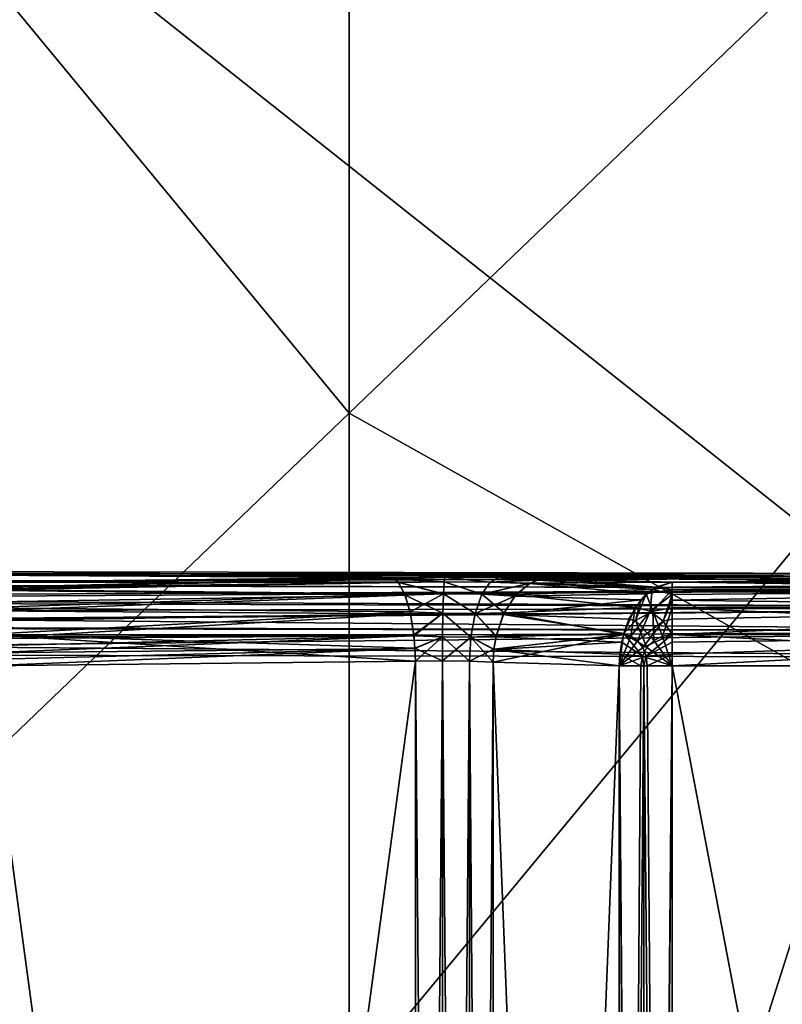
# Model space of a CAD drawing. Header units: millimetres. Extents: x -41 to 11, y -3 to 963.
# Tile 861 of 1056: x -35.64 to -33.36, y 883.85 to 886.79. Entities that reach past the tile are written whole.
import ezdxf

# ---------------------------------------------------------------- set-up
doc = ezdxf.new("R2010")
doc.units = ezdxf.units.MM
doc.header["$LTSCALE"] = 65.185185
for name, color, linetype in [('2190', 7, 'CONTINUOUS'), ('2194', 7, 'CONTINUOUS'), ('2226', 7, 'CONTINUOUS'), ('2235', 7, 'CONTINUOUS'), ('2237', 7, 'CONTINUOUS'), ('2245', 7, 'CONTINUOUS'), ('2248', 7, 'CONTINUOUS'), ('2260', 7, 'CONTINUOUS'), ('2262', 7, 'CONTINUOUS'), ('2263', 7, 'CONTINUOUS'), ('2283', 7, 'CONTINUOUS'), ('2284', 7, 'CONTINUOUS'), ('2287', 7, 'CONTINUOUS'), ('2291', 7, 'CONTINUOUS'), ('2293', 7, 'CONTINUOUS'), ('2295', 7, 'CONTINUOUS'), ('2301', 7, 'CONTINUOUS'), ('2302', 7, 'CONTINUOUS'), ('2303', 7, 'CONTINUOUS'), ('2304', 7, 'CONTINUOUS'), ('2305', 7, 'CONTINUOUS'), ('2307', 7, 'CONTINUOUS'), ('2347', 7, 'CONTINUOUS'), ('2410', 7, 'CONTINUOUS'), ('2414', 7, 'CONTINUOUS'), ('2419', 7, 'CONTINUOUS'), ('2420', 7, 'CONTINUOUS'), ('2421', 7, 'CONTINUOUS'), ('2422', 7, 'CONTINUOUS'), ('2425', 7, 'CONTINUOUS'), ('3163', 7, 'CONTINUOUS'), ('3165', 7, 'CONTINUOUS'), ('3226', 7, 'CONTINUOUS'), ('3227', 7, 'CONTINUOUS')]:
    doc.layers.add(name, color=color, linetype=linetype)

msp = doc.modelspace()

# ---------------------------------------------------------------- linework, layer by layer
at = {"layer": '2190', "linetype": 'CONTINUOUS'}
for points in [[(-34.6518, 885.6143, 80.6992), (-34.6518, 890.4012, 80.8803), (-37.2415, 888.7487, 85.4452), (-34.6518, 885.6143, 80.6992)], [(-34.6518, 885.6143, 80.6992), (-32.062, 888.0976, 76.0589), (-34.6518, 890.4012, 80.8803), (-34.6518, 885.6143, 80.6992)], [(-37.2415, 883.1297, 85.3396), (-34.6518, 885.6143, 80.6992), (-37.2415, 888.7487, 85.4452), (-37.2415, 883.1297, 85.3396)], [(-32.062, 884.1643, 75.7017), (-32.062, 888.0976, 76.0589), (-34.6518, 885.6143, 80.6992), (-32.062, 884.1643, 75.7017)], [(-34.6518, 880.8423, 80.447), (-34.6518, 885.6143, 80.6992), (-37.2415, 883.1297, 85.3396), (-34.6518, 880.8423, 80.447)], [(-34.6518, 880.8423, 80.447), (-32.062, 884.1643, 75.7017), (-34.6518, 885.6143, 80.6992), (-34.6518, 880.8423, 80.447)], [(-32.062, 880.2602, 75.2457), (-32.062, 884.1643, 75.7017), (-34.6518, 880.8423, 80.447), (-32.062, 880.2602, 75.2457)]]:
    msp.add_3dface(points, dxfattribs=at)
at = {"layer": '2194', "linetype": 'CONTINUOUS'}
for points in [[(-34.6518, 890.4012, 21.1197), (-34.6518, 885.6143, 21.3008), (-37.2415, 888.7487, 16.5548), (-34.6518, 890.4012, 21.1197)], [(-34.6518, 890.4012, 21.1197), (-32.062, 888.0976, 25.9411), (-34.6518, 885.6143, 21.3008), (-34.6518, 890.4012, 21.1197)], [(-37.2415, 888.7487, 16.5548), (-34.6518, 885.6143, 21.3008), (-37.2415, 883.1297, 16.6604), (-37.2415, 888.7487, 16.5548)], [(-32.062, 888.0976, 25.9411), (-32.062, 884.1643, 26.2983), (-34.6518, 885.6143, 21.3008), (-32.062, 888.0976, 25.9411)], [(-34.6518, 885.6143, 21.3008), (-34.6518, 880.8423, 21.553), (-37.2415, 883.1297, 16.6604), (-34.6518, 885.6143, 21.3008)], [(-34.6518, 885.6143, 21.3008), (-32.062, 884.1643, 26.2983), (-34.6518, 880.8423, 21.553), (-34.6518, 885.6143, 21.3008)], [(-32.062, 884.1643, 26.2983), (-32.062, 880.2602, 26.7543), (-34.6518, 880.8423, 21.553), (-32.062, 884.1643, 26.2983)]]:
    msp.add_3dface(points, dxfattribs=at)
at = {"layer": '2226', "linetype": 'CONTINUOUS'}
for points in [[(-38.6741, 885.1453, 88.9527), (-31.875, 885.1329, 89.3091), (-31.875, 885.1229, 89.2297), (-38.6741, 885.1453, 88.9527)], [(-38.5602, 885.1365, 88.8845), (-38.6741, 885.1453, 88.9527), (-31.875, 885.1229, 89.2297), (-38.5602, 885.1365, 88.8845)], [(-38.5529, 885.1352, 88.8801), (-38.5602, 885.1365, 88.8845), (-31.875, 885.1229, 89.2297), (-38.5529, 885.1352, 88.8801)], [(-38.4532, 885.1053, 88.8202), (-38.5529, 885.1352, 88.8801), (-31.875, 885.1229, 89.2297), (-38.4532, 885.1053, 88.8202)], [(-31.875, 885.0884, 89.1575), (-38.4532, 885.1053, 88.8202), (-31.875, 885.1229, 89.2297), (-31.875, 885.0884, 89.1575)], [(-38.4503, 885.1041, 88.8185), (-38.4532, 885.1053, 88.8202), (-31.875, 885.0884, 89.1575), (-38.4503, 885.1041, 88.8185)], [(-38.376, 885.0622, 88.7736), (-38.4503, 885.1041, 88.8185), (-31.875, 885.0884, 89.1575), (-38.376, 885.0622, 88.7736)], [(-31.875, 885.0329, 89.1), (-38.376, 885.0622, 88.7736), (-31.875, 885.0884, 89.1575), (-31.875, 885.0329, 89.1)], [(-38.363, 885.0521, 88.7657), (-38.376, 885.0622, 88.7736), (-31.875, 885.0329, 89.1), (-38.363, 885.0521, 88.7657)], [(-38.3275, 885.0177, 88.7441), (-38.363, 885.0521, 88.7657), (-31.875, 885.0329, 89.1), (-38.3275, 885.0177, 88.7441)], [(-31.875, 884.962, 89.0629), (-38.3275, 885.0177, 88.7441), (-31.875, 885.0329, 89.1), (-31.875, 884.962, 89.0629)], [(-38.3012, 884.9795, 88.728), (-38.3275, 885.0177, 88.7441), (-31.875, 884.962, 89.0629), (-38.3012, 884.9795, 88.728)], [(-38.2987, 884.9746, 88.7265), (-38.3012, 884.9795, 88.728), (-31.875, 884.962, 89.0629), (-38.2987, 884.9746, 88.7265)], [(-38.2839, 884.9339, 88.7172), (-38.2987, 884.9746, 88.7265), (-31.875, 884.962, 89.0629), (-38.2839, 884.9339, 88.7172)], [(-31.875, 884.883, 89.05), (-38.2839, 884.9339, 88.7172), (-31.875, 884.962, 89.0629), (-31.875, 884.883, 89.05)], [(-38.2797, 884.8948, 88.7143), (-38.2839, 884.9339, 88.7172), (-31.875, 884.883, 89.05), (-38.2797, 884.8948, 88.7143)]]:
    msp.add_3dface(points, dxfattribs=at)
at = {"layer": '2235', "linetype": 'CONTINUOUS'}
for points in [[(-31.875, 875.3414, 90.25), (-31.875, 884.8586, 90.25), (-33.6858, 875.3414, 90.25), (-31.875, 875.3414, 90.25)], [(-31.875, 884.8586, 90.25), (-33.6858, 884.8586, 90.25), (-33.6858, 875.3414, 90.25), (-31.875, 884.8586, 90.25)]]:
    msp.add_3dface(points, dxfattribs=at)
at = {"layer": '2237', "linetype": 'CONTINUOUS'}
for points in [[(-33.8441, 884.8586, 90.1935), (-33.7792, 875.3414, 90.2319), (-33.7698, 875.3414, 90.2354), (-33.8441, 884.8586, 90.1935)], [(-33.7698, 884.8586, 90.2354), (-33.8441, 884.8586, 90.1935), (-33.7698, 875.3414, 90.2354), (-33.7698, 884.8586, 90.2354)], [(-33.8441, 884.8586, 90.1935), (-33.8441, 875.3414, 90.1935), (-33.7792, 875.3414, 90.2319), (-33.8441, 884.8586, 90.1935)], [(-33.7598, 884.8586, 90.2388), (-33.7698, 884.8586, 90.2354), (-33.6858, 875.3414, 90.25), (-33.7598, 884.8586, 90.2388)], [(-33.6858, 875.3414, 90.25), (-33.7698, 884.8586, 90.2354), (-33.7698, 875.3414, 90.2354), (-33.6858, 875.3414, 90.25)], [(-33.6858, 884.8586, 90.25), (-33.7598, 884.8586, 90.2388), (-33.6858, 875.3414, 90.25), (-33.6858, 884.8586, 90.25)]]:
    msp.add_3dface(points, dxfattribs=at)
at = {"layer": '2245', "linetype": 'CONTINUOUS'}
for points in [[(-35.7388, 875.3414, 90.2388), (-34.4534, 875.3275, 89.8398), (-34.4534, 884.8725, 89.8398), (-35.7388, 875.3414, 90.2388)], [(-35.7388, 884.8586, 90.2388), (-35.7388, 875.3414, 90.2388), (-34.4534, 884.8725, 89.8398), (-35.7388, 884.8586, 90.2388)]]:
    msp.add_3dface(points, dxfattribs=at)
at = {"layer": '2248', "linetype": 'CONTINUOUS'}
for points in [[(-34.221, 884.8693, 89.8851), (-34.221, 875.3307, 89.8851), (-33.8441, 884.8586, 90.1935), (-34.221, 884.8693, 89.8851)], [(-33.8441, 884.8586, 90.1935), (-34.221, 875.3307, 89.8851), (-33.8441, 875.3414, 90.1935), (-33.8441, 884.8586, 90.1935)]]:
    msp.add_3dface(points, dxfattribs=at)
at = {"layer": '2260', "linetype": 'CONTINUOUS'}
for points in [[(-34.4534, 884.8725, 89.8398), (-34.3724, 875.3267, 89.8287), (-34.3723, 884.8733, 89.8287), (-34.4534, 884.8725, 89.8398)], [(-34.3724, 875.3267, 89.8287), (-34.2919, 875.3278, 89.8444), (-34.3723, 884.8733, 89.8287), (-34.3724, 875.3267, 89.8287)], [(-34.3723, 884.8733, 89.8287), (-34.2919, 875.3278, 89.8444), (-34.2919, 884.8722, 89.8444), (-34.3723, 884.8733, 89.8287)], [(-34.4534, 884.8725, 89.8398), (-34.4534, 875.3275, 89.8398), (-34.3724, 875.3267, 89.8287), (-34.4534, 884.8725, 89.8398)], [(-34.2919, 875.3278, 89.8444), (-34.221, 875.3307, 89.8851), (-34.2919, 884.8722, 89.8444), (-34.2919, 875.3278, 89.8444)], [(-34.221, 875.3307, 89.8851), (-34.221, 884.8693, 89.8851), (-34.2919, 884.8722, 89.8444), (-34.221, 875.3307, 89.8851)]]:
    msp.add_3dface(points, dxfattribs=at)
at = {"layer": '2262', "linetype": 'CONTINUOUS'}
for points in [[(-34.3653, 885.1231, 89.5875), (-34.5274, 885.1224, 89.6098), (-34.5159, 885.118, 89.647), (-34.3653, 885.1231, 89.5875)], [(-34.3673, 885.11, 89.6592), (-34.3653, 885.1231, 89.5875), (-34.5159, 885.118, 89.647), (-34.3673, 885.11, 89.6592)], [(-34.5043, 885.1072, 89.6841), (-34.3673, 885.11, 89.6592), (-34.5159, 885.118, 89.647), (-34.5043, 885.1072, 89.6841)], [(-34.3693, 885.0735, 89.7285), (-34.3673, 885.11, 89.6592), (-34.5043, 885.1072, 89.6841), (-34.3693, 885.0735, 89.7285)], [(-34.3693, 885.0735, 89.7285), (-34.2544, 885.0726, 89.751), (-34.3673, 885.11, 89.6592), (-34.3693, 885.0735, 89.7285)], [(-34.2297, 885.109, 89.6861), (-34.3653, 885.1231, 89.5875), (-34.3673, 885.11, 89.6592), (-34.2297, 885.109, 89.6861)], [(-34.2544, 885.0726, 89.751), (-34.2297, 885.109, 89.6861), (-34.3673, 885.11, 89.6592), (-34.2544, 885.0726, 89.751)], [(-34.2044, 885.122, 89.6189), (-34.3653, 885.1231, 89.5875), (-34.2297, 885.109, 89.6861), (-34.2044, 885.122, 89.6189)], [(-34.2544, 885.0726, 89.751), (-34.1106, 885.1054, 89.7585), (-34.2297, 885.109, 89.6861), (-34.2544, 885.0726, 89.751)], [(-34.0868, 885.1152, 89.7298), (-34.2044, 885.122, 89.6189), (-34.2297, 885.109, 89.6861), (-34.0868, 885.1152, 89.7298)], [(-34.1106, 885.1054, 89.7585), (-34.0868, 885.1152, 89.7298), (-34.2297, 885.109, 89.6861), (-34.1106, 885.1054, 89.7585)], [(-34.0626, 885.1192, 89.7004), (-34.2044, 885.122, 89.6189), (-34.0868, 885.1152, 89.7298), (-34.0626, 885.1192, 89.7004)], [(-34.4838, 885.0695, 89.7486), (-34.3693, 885.0735, 89.7285), (-34.5043, 885.1072, 89.6841), (-34.4838, 885.0695, 89.7486)], [(-34.1528, 885.0709, 89.8088), (-34.1106, 885.1054, 89.7585), (-34.2544, 885.0726, 89.751), (-34.1528, 885.0709, 89.8088)], [(-34.3709, 885.0157, 89.7842), (-34.3693, 885.0735, 89.7285), (-34.4838, 885.0695, 89.7486), (-34.3709, 885.0157, 89.7842)], [(-34.4679, 885.0143, 89.7981), (-34.3709, 885.0157, 89.7842), (-34.4838, 885.0695, 89.7486), (-34.4679, 885.0143, 89.7981)], [(-34.3709, 885.0157, 89.7842), (-34.2746, 885.0148, 89.8031), (-34.3693, 885.0735, 89.7285), (-34.3709, 885.0157, 89.7842)], [(-34.2746, 885.0148, 89.8031), (-34.2544, 885.0726, 89.751), (-34.3693, 885.0735, 89.7285), (-34.2746, 885.0148, 89.8031)], [(-34.2746, 885.0148, 89.8031), (-34.1878, 885.0171, 89.8498), (-34.2544, 885.0726, 89.751), (-34.2746, 885.0148, 89.8031)], [(-34.1878, 885.0171, 89.8498), (-34.1528, 885.0709, 89.8088), (-34.2544, 885.0726, 89.751), (-34.1878, 885.0171, 89.8498)], [(-34.4576, 884.9479, 89.8289), (-34.3709, 885.0157, 89.7842), (-34.4679, 885.0143, 89.7981), (-34.4576, 884.9479, 89.8289)], [(-34.3719, 884.9452, 89.8181), (-34.3709, 885.0157, 89.7842), (-34.4576, 884.9479, 89.8289), (-34.3719, 884.9452, 89.8181)], [(-34.3719, 884.9452, 89.8181), (-34.2873, 884.9442, 89.8348), (-34.3709, 885.0157, 89.7842), (-34.3719, 884.9452, 89.8181)], [(-34.2873, 884.9442, 89.8348), (-34.2746, 885.0148, 89.8031), (-34.3709, 885.0157, 89.7842), (-34.2873, 884.9442, 89.8348)], [(-34.2873, 884.9442, 89.8348), (-34.2116, 884.948, 89.8764), (-34.2746, 885.0148, 89.8031), (-34.2873, 884.9442, 89.8348)], [(-34.2116, 884.948, 89.8764), (-34.1878, 885.0171, 89.8498), (-34.2746, 885.0148, 89.8031), (-34.2116, 884.948, 89.8764)], [(-34.4546, 884.9105, 89.8372), (-34.3719, 884.9452, 89.8181), (-34.4576, 884.9479, 89.8289), (-34.4546, 884.9105, 89.8372)], [(-34.4534, 884.8725, 89.8398), (-34.3719, 884.9452, 89.8181), (-34.4546, 884.9105, 89.8372), (-34.4534, 884.8725, 89.8398)], [(-34.4534, 884.8725, 89.8398), (-34.3723, 884.8733, 89.8287), (-34.3719, 884.9452, 89.8181), (-34.4534, 884.8725, 89.8398)], [(-34.3723, 884.8733, 89.8287), (-34.2873, 884.9442, 89.8348), (-34.3719, 884.9452, 89.8181), (-34.3723, 884.8733, 89.8287)], [(-34.3723, 884.8733, 89.8287), (-34.2919, 884.8722, 89.8444), (-34.2873, 884.9442, 89.8348), (-34.3723, 884.8733, 89.8287)], [(-34.2919, 884.8722, 89.8444), (-34.2183, 884.9086, 89.8833), (-34.2873, 884.9442, 89.8348), (-34.2919, 884.8722, 89.8444)], [(-34.2183, 884.9086, 89.8833), (-34.2116, 884.948, 89.8764), (-34.2873, 884.9442, 89.8348), (-34.2183, 884.9086, 89.8833)], [(-34.2919, 884.8722, 89.8444), (-34.221, 884.8693, 89.8851), (-34.2183, 884.9086, 89.8833), (-34.2919, 884.8722, 89.8444)]]:
    msp.add_3dface(points, dxfattribs=at)
at = {"layer": '2263', "linetype": 'CONTINUOUS'}
for points in [[(-34.3653, 885.1231, 89.5875), (-38.6741, 885.1453, 88.9527), (-34.5274, 885.1224, 89.6098), (-34.3653, 885.1231, 89.5875)], [(-31.875, 885.1329, 89.3091), (-38.6741, 885.1453, 88.9527), (-34.3653, 885.1231, 89.5875), (-31.875, 885.1329, 89.3091)], [(-38.6741, 885.1453, 88.9527), (-35.8129, 885.1084, 90.0087), (-34.5274, 885.1224, 89.6098), (-38.6741, 885.1453, 88.9527)], [(-31.875, 885.1084, 90.0087), (-31.875, 885.1329, 89.3091), (-34.3653, 885.1231, 89.5875), (-31.875, 885.1084, 90.0087)], [(-34.2044, 885.122, 89.6189), (-31.875, 885.1084, 90.0087), (-34.3653, 885.1231, 89.5875), (-34.2044, 885.122, 89.6189)], [(-34.0626, 885.1192, 89.7004), (-31.875, 885.1084, 90.0087), (-34.2044, 885.122, 89.6189), (-34.0626, 885.1192, 89.7004)], [(-33.6858, 885.1084, 90.0087), (-31.875, 885.1084, 90.0087), (-34.0626, 885.1192, 89.7004), (-33.6858, 885.1084, 90.0087)]]:
    msp.add_3dface(points, dxfattribs=at)
at = {"layer": '2283', "linetype": 'CONTINUOUS'}
for points in [[(-38.2797, 884.8948, 13.2857), (-38.3101, 880.1389, 13.2872), (-31.875, 884.883, 12.95), (-38.2797, 884.8948, 13.2857)], [(-38.3101, 880.1389, 13.2872), (-31.875, 875.317, 12.95), (-31.875, 884.883, 12.95), (-38.3101, 880.1389, 13.2872)]]:
    msp.add_3dface(points, dxfattribs=at)
at = {"layer": '2284', "linetype": 'CONTINUOUS'}
for points in [[(-38.6741, 885.1453, 13.0473), (-38.5602, 885.1365, 13.1155), (-31.875, 885.1329, 12.6909), (-38.6741, 885.1453, 13.0473)], [(-38.5602, 885.1365, 13.1155), (-38.553, 885.1352, 13.1198), (-31.875, 885.1329, 12.6909), (-38.5602, 885.1365, 13.1155)], [(-38.553, 885.1352, 13.1198), (-38.4532, 885.1053, 13.1798), (-31.875, 885.1229, 12.7703), (-38.553, 885.1352, 13.1198)], [(-31.875, 885.1329, 12.6909), (-38.553, 885.1352, 13.1198), (-31.875, 885.1229, 12.7703), (-31.875, 885.1329, 12.6909)], [(-38.4532, 885.1053, 13.1798), (-38.4504, 885.1042, 13.1815), (-31.875, 885.1229, 12.7703), (-38.4532, 885.1053, 13.1798)], [(-31.875, 885.1229, 12.7703), (-38.4504, 885.1042, 13.1815), (-31.875, 885.0884, 12.8425), (-31.875, 885.1229, 12.7703)], [(-38.4504, 885.1042, 13.1815), (-38.376, 885.0622, 13.2264), (-31.875, 885.0884, 12.8425), (-38.4504, 885.1042, 13.1815)], [(-38.376, 885.0622, 13.2264), (-38.363, 885.0521, 13.2343), (-31.875, 885.0884, 12.8425), (-38.376, 885.0622, 13.2264)], [(-31.875, 885.0884, 12.8425), (-38.363, 885.0521, 13.2343), (-31.875, 885.0329, 12.9), (-31.875, 885.0884, 12.8425)], [(-38.363, 885.0521, 13.2343), (-38.3275, 885.0176, 13.2559), (-31.875, 885.0329, 12.9), (-38.363, 885.0521, 13.2343)], [(-38.3275, 885.0176, 13.2559), (-38.3012, 884.9794, 13.272), (-31.875, 885.0329, 12.9), (-38.3275, 885.0176, 13.2559)], [(-38.3012, 884.9794, 13.272), (-38.2987, 884.9746, 13.2735), (-31.875, 885.0329, 12.9), (-38.3012, 884.9794, 13.272)], [(-31.875, 885.0329, 12.9), (-38.2987, 884.9746, 13.2735), (-31.875, 884.962, 12.9371), (-31.875, 885.0329, 12.9)], [(-38.2987, 884.9746, 13.2735), (-38.2839, 884.9339, 13.2828), (-31.875, 884.962, 12.9371), (-38.2987, 884.9746, 13.2735)], [(-38.2839, 884.9339, 13.2828), (-38.2797, 884.8948, 13.2857), (-31.875, 884.962, 12.9371), (-38.2839, 884.9339, 13.2828)], [(-38.2797, 884.8948, 13.2857), (-31.875, 884.883, 12.95), (-31.875, 884.962, 12.9371), (-38.2797, 884.8948, 13.2857)]]:
    msp.add_3dface(points, dxfattribs=at)
at = {"layer": '2287', "linetype": 'CONTINUOUS'}
for points in [[(-34.5275, 885.1224, 12.3902), (-38.6741, 885.1453, 13.0473), (-34.3655, 885.1231, 12.4125), (-34.5275, 885.1224, 12.3902)], [(-35.8129, 885.1084, 11.9913), (-38.6741, 885.1453, 13.0473), (-34.5275, 885.1224, 12.3902), (-35.8129, 885.1084, 11.9913)], [(-38.6741, 885.1453, 13.0473), (-31.875, 885.1329, 12.6909), (-34.3655, 885.1231, 12.4125), (-38.6741, 885.1453, 13.0473)], [(-34.3655, 885.1231, 12.4125), (-31.875, 885.1329, 12.6909), (-34.2046, 885.122, 12.3812), (-34.3655, 885.1231, 12.4125)], [(-34.2046, 885.122, 12.3812), (-31.875, 885.1329, 12.6909), (-34.0627, 885.1192, 12.2996), (-34.2046, 885.122, 12.3812)], [(-34.0627, 885.1192, 12.2996), (-31.875, 885.1329, 12.6909), (-33.6858, 885.1084, 11.9913), (-34.0627, 885.1192, 12.2996)], [(-33.6858, 885.1084, 11.9913), (-31.875, 885.1329, 12.6909), (-31.875, 885.1084, 11.9913), (-33.6858, 885.1084, 11.9913)]]:
    msp.add_3dface(points, dxfattribs=at)
at = {"layer": '2291', "linetype": 'CONTINUOUS'}
for points in [[(-31.875, 875.3414, 11.75), (-33.6858, 875.3414, 11.75), (-33.6858, 884.8586, 11.75), (-31.875, 875.3414, 11.75)], [(-31.875, 884.8586, 11.75), (-31.875, 875.3414, 11.75), (-33.6858, 884.8586, 11.75), (-31.875, 884.8586, 11.75)]]:
    msp.add_3dface(points, dxfattribs=at)
at = {"layer": '2293', "linetype": 'CONTINUOUS'}
for points in [[(-33.8441, 875.3414, 11.8065), (-33.8441, 884.8586, 11.8065), (-33.7792, 884.8586, 11.7681), (-33.8441, 875.3414, 11.8065)], [(-33.7698, 875.3414, 11.7646), (-33.8441, 875.3414, 11.8065), (-33.7698, 884.8586, 11.7646), (-33.7698, 875.3414, 11.7646)], [(-33.8441, 875.3414, 11.8065), (-33.7792, 884.8586, 11.7681), (-33.7698, 884.8586, 11.7646), (-33.8441, 875.3414, 11.8065)], [(-33.7598, 875.3414, 11.7612), (-33.7698, 875.3414, 11.7646), (-33.6858, 884.8586, 11.75), (-33.7598, 875.3414, 11.7612)], [(-33.6858, 884.8586, 11.75), (-33.7698, 875.3414, 11.7646), (-33.7698, 884.8586, 11.7646), (-33.6858, 884.8586, 11.75)], [(-33.6858, 875.3414, 11.75), (-33.7598, 875.3414, 11.7612), (-33.6858, 884.8586, 11.75), (-33.6858, 875.3414, 11.75)]]:
    msp.add_3dface(points, dxfattribs=at)
at = {"layer": '2295', "linetype": 'CONTINUOUS'}
for points in [[(-33.8441, 884.8586, 11.8065), (-33.8441, 875.3414, 11.8065), (-34.221, 884.8693, 12.1149), (-33.8441, 884.8586, 11.8065)], [(-33.8441, 875.3414, 11.8065), (-34.221, 875.3307, 12.1149), (-34.221, 884.8693, 12.1149), (-33.8441, 875.3414, 11.8065)]]:
    msp.add_3dface(points, dxfattribs=at)
at = {"layer": '2301', "linetype": 'CONTINUOUS'}
for points in [[(-33.6858, 885.1084, 11.9913), (-31.875, 885.1084, 11.9913), (-31.875, 885.0869, 11.8983), (-33.6858, 885.1084, 11.9913)], [(-33.6858, 885.1084, 11.9913), (-31.875, 885.0869, 11.8983), (-33.6858, 885.087, 11.8983), (-33.6858, 885.1084, 11.9913)], [(-31.875, 885.0869, 11.8983), (-31.875, 885.0322, 11.8202), (-33.6858, 885.087, 11.8983), (-31.875, 885.0869, 11.8983)], [(-33.6858, 885.087, 11.8983), (-31.875, 885.0322, 11.8202), (-33.6858, 885.0322, 11.8201), (-33.6858, 885.087, 11.8983)], [(-33.6858, 885.0322, 11.8201), (-31.875, 884.9523, 11.7682), (-33.6858, 884.9521, 11.7681), (-33.6858, 885.0322, 11.8201)], [(-31.875, 885.0322, 11.8202), (-31.875, 884.9523, 11.7682), (-33.6858, 885.0322, 11.8201), (-31.875, 885.0322, 11.8202)], [(-31.875, 884.9523, 11.7682), (-31.875, 884.8586, 11.75), (-33.6858, 884.9521, 11.7681), (-31.875, 884.9523, 11.7682)], [(-33.6858, 884.9521, 11.7681), (-31.875, 884.8586, 11.75), (-33.6858, 884.8586, 11.75), (-33.6858, 884.9521, 11.7681)]]:
    msp.add_3dface(points, dxfattribs=at)
at = {"layer": '2302', "linetype": 'CONTINUOUS'}
for points in [[(-33.6858, 885.1084, 11.9913), (-33.6858, 885.087, 11.8983), (-33.7348, 885.0941, 11.9319), (-33.6858, 885.1084, 11.9913)], [(-33.7348, 885.0941, 11.9319), (-33.6858, 885.087, 11.8983), (-33.7629, 885.0735, 11.8982), (-33.7348, 885.0941, 11.9319)], [(-33.7629, 885.0735, 11.8982), (-33.6858, 885.087, 11.8983), (-33.7436, 885.0222, 11.8201), (-33.7629, 885.0735, 11.8982)], [(-33.6858, 885.087, 11.8983), (-33.6858, 885.0322, 11.8201), (-33.7436, 885.0222, 11.8201), (-33.6858, 885.087, 11.8983)], [(-33.8147, 884.9983, 11.8376), (-33.7796, 885.0558, 11.8784), (-33.7949, 884.9936, 11.8201), (-33.8147, 884.9983, 11.8376)], [(-33.7796, 885.0558, 11.8784), (-33.7629, 885.0735, 11.8982), (-33.7949, 884.9936, 11.8201), (-33.7796, 885.0558, 11.8784)], [(-33.7949, 884.9936, 11.8201), (-33.7629, 885.0735, 11.8982), (-33.7436, 885.0222, 11.8201), (-33.7949, 884.9936, 11.8201)], [(-33.7949, 884.9936, 11.8201), (-33.7436, 885.0222, 11.8201), (-33.7407, 884.9342, 11.7681), (-33.7949, 884.9936, 11.8201)], [(-33.7436, 885.0222, 11.8201), (-33.6858, 885.0322, 11.8201), (-33.7146, 884.9475, 11.7681), (-33.7436, 885.0222, 11.8201)], [(-33.7407, 884.9342, 11.7681), (-33.7436, 885.0222, 11.8201), (-33.7146, 884.9475, 11.7681), (-33.7407, 884.9342, 11.7681)], [(-33.6858, 885.0322, 11.8201), (-33.6858, 884.9521, 11.7681), (-33.7146, 884.9475, 11.7681), (-33.6858, 885.0322, 11.8201)], [(-33.8302, 884.9548, 11.8201), (-33.8147, 884.9983, 11.8376), (-33.7949, 884.9936, 11.8201), (-33.8302, 884.9548, 11.8201)], [(-33.8302, 884.9548, 11.8201), (-33.7949, 884.9936, 11.8201), (-33.7614, 884.9135, 11.7681), (-33.8302, 884.9548, 11.8201)], [(-33.7614, 884.9135, 11.7681), (-33.7949, 884.9936, 11.8201), (-33.7407, 884.9342, 11.7681), (-33.7614, 884.9135, 11.7681)], [(-33.8364, 884.9294, 11.8134), (-33.8302, 884.9548, 11.8201), (-33.7747, 884.8875, 11.7681), (-33.8364, 884.9294, 11.8134)], [(-33.7747, 884.8875, 11.7681), (-33.8302, 884.9548, 11.8201), (-33.7614, 884.9135, 11.7681), (-33.7747, 884.8875, 11.7681)], [(-33.6858, 884.8586, 11.75), (-33.7614, 884.9135, 11.7681), (-33.7407, 884.9342, 11.7681), (-33.6858, 884.8586, 11.75)], [(-33.6858, 884.8586, 11.75), (-33.7407, 884.9342, 11.7681), (-33.7146, 884.9475, 11.7681), (-33.6858, 884.8586, 11.75)], [(-33.6858, 884.9521, 11.7681), (-33.6858, 884.8586, 11.75), (-33.7146, 884.9475, 11.7681), (-33.6858, 884.9521, 11.7681)], [(-33.8419, 884.8936, 11.8079), (-33.8364, 884.9294, 11.8134), (-33.7747, 884.8875, 11.7681), (-33.8419, 884.8936, 11.8079)], [(-33.6858, 884.8586, 11.75), (-33.7747, 884.8875, 11.7681), (-33.7614, 884.9135, 11.7681), (-33.6858, 884.8586, 11.75)], [(-33.8441, 884.8586, 11.8065), (-33.8419, 884.8936, 11.8079), (-33.7792, 884.8586, 11.7681), (-33.8441, 884.8586, 11.8065)], [(-33.7792, 884.8586, 11.7681), (-33.8419, 884.8936, 11.8079), (-33.7747, 884.8875, 11.7681), (-33.7792, 884.8586, 11.7681)], [(-33.7792, 884.8586, 11.7681), (-33.7747, 884.8875, 11.7681), (-33.7698, 884.8586, 11.7646), (-33.7792, 884.8586, 11.7681)], [(-33.7747, 884.8875, 11.7681), (-33.6858, 884.8586, 11.75), (-33.7698, 884.8586, 11.7646), (-33.7747, 884.8875, 11.7681)]]:
    msp.add_3dface(points, dxfattribs=at)
at = {"layer": '2303', "linetype": 'CONTINUOUS'}
for points in [[(-34.0875, 885.115, 12.2694), (-33.7348, 885.0941, 11.9319), (-34.1125, 885.1044, 12.2393), (-34.0875, 885.115, 12.2694)], [(-34.0627, 885.1192, 12.2996), (-33.7348, 885.0941, 11.9319), (-34.0875, 885.115, 12.2694), (-34.0627, 885.1192, 12.2996)], [(-34.0627, 885.1192, 12.2996), (-33.6858, 885.1084, 11.9913), (-33.7348, 885.0941, 11.9319), (-34.0627, 885.1192, 12.2996)], [(-34.1125, 885.1044, 12.2393), (-33.7629, 885.0735, 11.8982), (-34.1563, 885.0669, 12.1871), (-34.1125, 885.1044, 12.2393)], [(-33.7348, 885.0941, 11.9319), (-33.7629, 885.0735, 11.8982), (-34.1125, 885.1044, 12.2393), (-33.7348, 885.0941, 11.9319)], [(-34.1563, 885.0669, 12.1871), (-33.7796, 885.0558, 11.8784), (-34.1904, 885.0116, 12.1473), (-34.1563, 885.0669, 12.1871)], [(-33.7796, 885.0558, 11.8784), (-33.8147, 884.9983, 11.8376), (-34.1904, 885.0116, 12.1473), (-33.7796, 885.0558, 11.8784)], [(-33.7629, 885.0735, 11.8982), (-33.7796, 885.0558, 11.8784), (-34.1563, 885.0669, 12.1871), (-33.7629, 885.0735, 11.8982)], [(-34.1904, 885.0116, 12.1473), (-33.8302, 884.9548, 11.8201), (-34.2122, 884.945, 12.1229), (-34.1904, 885.0116, 12.1473)], [(-33.8147, 884.9983, 11.8376), (-33.8302, 884.9548, 11.8201), (-34.1904, 885.0116, 12.1473), (-33.8147, 884.9983, 11.8376)], [(-34.2122, 884.945, 12.1229), (-33.8364, 884.9294, 11.8134), (-34.2185, 884.9075, 12.1166), (-34.2122, 884.945, 12.1229)], [(-33.8302, 884.9548, 11.8201), (-33.8364, 884.9294, 11.8134), (-34.2122, 884.945, 12.1229), (-33.8302, 884.9548, 11.8201)], [(-34.2185, 884.9075, 12.1166), (-33.8441, 884.8586, 11.8065), (-34.221, 884.8693, 12.1149), (-34.2185, 884.9075, 12.1166)], [(-33.8364, 884.9294, 11.8134), (-33.8419, 884.8936, 11.8079), (-34.2185, 884.9075, 12.1166), (-33.8364, 884.9294, 11.8134)], [(-33.8419, 884.8936, 11.8079), (-33.8441, 884.8586, 11.8065), (-34.2185, 884.9075, 12.1166), (-33.8419, 884.8936, 11.8079)]]:
    msp.add_3dface(points, dxfattribs=at)
at = {"layer": '2304', "linetype": 'CONTINUOUS'}
for points in [[(-34.5275, 885.1224, 12.3902), (-34.3655, 885.1231, 12.4125), (-34.5162, 885.1182, 12.354), (-34.5275, 885.1224, 12.3902)], [(-34.5162, 885.1182, 12.354), (-34.3655, 885.1231, 12.4125), (-34.3674, 885.11, 12.3408), (-34.5162, 885.1182, 12.354)], [(-34.5051, 885.1082, 12.3186), (-34.5162, 885.1182, 12.354), (-34.3674, 885.11, 12.3408), (-34.5051, 885.1082, 12.3186)], [(-34.3694, 885.0735, 12.2715), (-34.5051, 885.1082, 12.3186), (-34.3674, 885.11, 12.3408), (-34.3694, 885.0735, 12.2715)], [(-34.4854, 885.0735, 12.2564), (-34.5051, 885.1082, 12.3186), (-34.3694, 885.0735, 12.2715), (-34.4854, 885.0735, 12.2564)], [(-34.3694, 885.0735, 12.2715), (-34.3674, 885.11, 12.3408), (-34.2545, 885.0726, 12.249), (-34.3694, 885.0735, 12.2715)], [(-34.3674, 885.11, 12.3408), (-34.3655, 885.1231, 12.4125), (-34.2298, 885.109, 12.3139), (-34.3674, 885.11, 12.3408)], [(-34.2545, 885.0726, 12.249), (-34.3674, 885.11, 12.3408), (-34.2298, 885.109, 12.3139), (-34.2545, 885.0726, 12.249)], [(-34.3655, 885.1231, 12.4125), (-34.2046, 885.122, 12.3812), (-34.2298, 885.109, 12.3139), (-34.3655, 885.1231, 12.4125)], [(-34.1125, 885.1044, 12.2393), (-34.2545, 885.0726, 12.249), (-34.2298, 885.109, 12.3139), (-34.1125, 885.1044, 12.2393)], [(-34.2046, 885.122, 12.3812), (-34.0875, 885.115, 12.2694), (-34.2298, 885.109, 12.3139), (-34.2046, 885.122, 12.3812)], [(-34.0875, 885.115, 12.2694), (-34.1125, 885.1044, 12.2393), (-34.2298, 885.109, 12.3139), (-34.0875, 885.115, 12.2694)], [(-34.2046, 885.122, 12.3812), (-34.0627, 885.1192, 12.2996), (-34.0875, 885.115, 12.2694), (-34.2046, 885.122, 12.3812)], [(-34.1125, 885.1044, 12.2393), (-34.1563, 885.0669, 12.1871), (-34.2545, 885.0726, 12.249), (-34.1125, 885.1044, 12.2393)], [(-34.469, 885.0197, 12.2055), (-34.4854, 885.0735, 12.2564), (-34.3694, 885.0735, 12.2715), (-34.469, 885.0197, 12.2055)], [(-34.371, 885.0157, 12.2158), (-34.469, 885.0197, 12.2055), (-34.3694, 885.0735, 12.2715), (-34.371, 885.0157, 12.2158)], [(-34.371, 885.0157, 12.2158), (-34.3694, 885.0735, 12.2715), (-34.2747, 885.0148, 12.1969), (-34.371, 885.0157, 12.2158)], [(-34.2747, 885.0148, 12.1969), (-34.3694, 885.0735, 12.2715), (-34.2545, 885.0726, 12.249), (-34.2747, 885.0148, 12.1969)], [(-34.1563, 885.0669, 12.1871), (-34.2747, 885.0148, 12.1969), (-34.2545, 885.0726, 12.249), (-34.1563, 885.0669, 12.1871)], [(-34.1563, 885.0669, 12.1871), (-34.1904, 885.0116, 12.1473), (-34.2747, 885.0148, 12.1969), (-34.1563, 885.0669, 12.1871)], [(-34.4579, 884.9508, 12.1719), (-34.469, 885.0197, 12.2055), (-34.371, 885.0157, 12.2158), (-34.4579, 884.9508, 12.1719)], [(-34.372, 884.9452, 12.1819), (-34.4579, 884.9508, 12.1719), (-34.371, 885.0157, 12.2158), (-34.372, 884.9452, 12.1819)], [(-34.372, 884.9452, 12.1819), (-34.371, 885.0157, 12.2158), (-34.2874, 884.9442, 12.1653), (-34.372, 884.9452, 12.1819)], [(-34.2874, 884.9442, 12.1653), (-34.371, 885.0157, 12.2158), (-34.2747, 885.0148, 12.1969), (-34.2874, 884.9442, 12.1653)], [(-34.2122, 884.945, 12.1229), (-34.2874, 884.9442, 12.1653), (-34.2747, 885.0148, 12.1969), (-34.2122, 884.945, 12.1229)], [(-34.1904, 885.0116, 12.1473), (-34.2122, 884.945, 12.1229), (-34.2747, 885.0148, 12.1969), (-34.1904, 885.0116, 12.1473)], [(-34.4547, 884.9116, 12.163), (-34.4579, 884.9508, 12.1719), (-34.372, 884.9452, 12.1819), (-34.4547, 884.9116, 12.163)], [(-34.3724, 884.8733, 12.1713), (-34.4547, 884.9116, 12.163), (-34.372, 884.9452, 12.1819), (-34.3724, 884.8733, 12.1713)], [(-34.2919, 884.8722, 12.1556), (-34.3724, 884.8733, 12.1713), (-34.372, 884.9452, 12.1819), (-34.2919, 884.8722, 12.1556)], [(-34.2919, 884.8722, 12.1556), (-34.372, 884.9452, 12.1819), (-34.2874, 884.9442, 12.1653), (-34.2919, 884.8722, 12.1556)], [(-34.221, 884.8693, 12.1149), (-34.2919, 884.8722, 12.1556), (-34.2874, 884.9442, 12.1653), (-34.221, 884.8693, 12.1149)], [(-34.2122, 884.945, 12.1229), (-34.2185, 884.9075, 12.1166), (-34.2874, 884.9442, 12.1653), (-34.2122, 884.945, 12.1229)], [(-34.2185, 884.9075, 12.1166), (-34.221, 884.8693, 12.1149), (-34.2874, 884.9442, 12.1653), (-34.2185, 884.9075, 12.1166)], [(-34.3724, 884.8733, 12.1713), (-34.4534, 884.8725, 12.1602), (-34.4547, 884.9116, 12.163), (-34.3724, 884.8733, 12.1713)]]:
    msp.add_3dface(points, dxfattribs=at)
at = {"layer": '2305', "linetype": 'CONTINUOUS'}
for points in [[(-35.8129, 885.1084, 11.9913), (-34.5275, 885.1224, 12.3902), (-34.5162, 885.1182, 12.354), (-35.8129, 885.1084, 11.9913)], [(-35.8129, 885.1084, 11.9913), (-34.5162, 885.1182, 12.354), (-34.5051, 885.1082, 12.3186), (-35.8129, 885.1084, 11.9913)], [(-35.8129, 885.1084, 11.9913), (-34.5051, 885.1082, 12.3186), (-35.7851, 885.0871, 11.9024), (-35.8129, 885.1084, 11.9913)], [(-34.5051, 885.1082, 12.3186), (-34.4854, 885.0735, 12.2564), (-35.7851, 885.0871, 11.9024), (-34.5051, 885.1082, 12.3186)], [(-35.7851, 885.0871, 11.9024), (-34.4854, 885.0735, 12.2564), (-35.7613, 885.0323, 11.8278), (-35.7851, 885.0871, 11.9024)], [(-34.4854, 885.0735, 12.2564), (-34.469, 885.0197, 12.2055), (-35.7613, 885.0323, 11.8278), (-34.4854, 885.0735, 12.2564)], [(-35.7613, 885.0323, 11.8278), (-34.469, 885.0197, 12.2055), (-35.7451, 884.9521, 11.7783), (-35.7613, 885.0323, 11.8278)], [(-34.469, 885.0197, 12.2055), (-34.4579, 884.9508, 12.1719), (-35.7451, 884.9521, 11.7783), (-34.469, 885.0197, 12.2055)], [(-34.4547, 884.9116, 12.163), (-34.4534, 884.8725, 12.1602), (-35.7451, 884.9521, 11.7783), (-34.4547, 884.9116, 12.163)], [(-35.7451, 884.9521, 11.7783), (-34.4534, 884.8725, 12.1602), (-35.7388, 884.8586, 11.7612), (-35.7451, 884.9521, 11.7783)], [(-34.4579, 884.9508, 12.1719), (-34.4547, 884.9116, 12.163), (-35.7451, 884.9521, 11.7783), (-34.4579, 884.9508, 12.1719)]]:
    msp.add_3dface(points, dxfattribs=at)
at = {"layer": '2307', "linetype": 'CONTINUOUS'}
for points in [[(-34.4534, 884.8725, 12.1602), (-34.4534, 875.3275, 12.1602), (-35.7388, 884.8586, 11.7612), (-34.4534, 884.8725, 12.1602)], [(-34.4534, 875.3275, 12.1602), (-35.7388, 875.3414, 11.7612), (-35.7388, 884.8586, 11.7612), (-34.4534, 875.3275, 12.1602)]]:
    msp.add_3dface(points, dxfattribs=at)
at = {"layer": '2347', "linetype": 'CONTINUOUS'}
for points in [[(-34.3724, 884.8733, 12.1713), (-34.4534, 875.3275, 12.1602), (-34.4534, 884.8725, 12.1602), (-34.3724, 884.8733, 12.1713)], [(-34.3723, 875.3267, 12.1713), (-34.4534, 875.3275, 12.1602), (-34.3724, 884.8733, 12.1713), (-34.3723, 875.3267, 12.1713)], [(-34.2919, 884.8722, 12.1556), (-34.3723, 875.3267, 12.1713), (-34.3724, 884.8733, 12.1713), (-34.2919, 884.8722, 12.1556)], [(-34.2919, 875.3278, 12.1556), (-34.3723, 875.3267, 12.1713), (-34.2919, 884.8722, 12.1556), (-34.2919, 875.3278, 12.1556)], [(-34.221, 884.8693, 12.1149), (-34.2919, 875.3278, 12.1556), (-34.2919, 884.8722, 12.1556), (-34.221, 884.8693, 12.1149)], [(-34.221, 875.3307, 12.1149), (-34.2919, 875.3278, 12.1556), (-34.221, 884.8693, 12.1149), (-34.221, 875.3307, 12.1149)]]:
    msp.add_3dface(points, dxfattribs=at)
at = {"layer": '2410', "linetype": 'CONTINUOUS'}
for points in [[(-33.2772, 885.2633, 26.6707), (-33.265, 889.4539, 26.3516), (-35.8069, 887.2682, 21.8276), (-33.2772, 885.2633, 26.6707)], [(-35.8167, 882.1957, 22.0526), (-33.2772, 885.2633, 26.6707), (-35.8069, 887.2682, 21.8276), (-35.8167, 882.1957, 22.0526)], [(-33.2915, 881.1006, 27.0956), (-33.2772, 885.2633, 26.6707), (-35.8167, 882.1957, 22.0526), (-33.2915, 881.1006, 27.0956)]]:
    msp.add_3dface(points, dxfattribs=at)
at = {"layer": '2414', "linetype": 'CONTINUOUS'}
for points in [[(-33.265, 889.4539, 75.6484), (-33.2772, 885.2634, 75.3293), (-35.8069, 887.2682, 80.1724), (-33.265, 889.4539, 75.6484)], [(-35.8069, 887.2682, 80.1724), (-33.2772, 885.2634, 75.3293), (-35.8167, 882.1957, 79.9474), (-35.8069, 887.2682, 80.1724)], [(-33.2772, 885.2634, 75.3293), (-33.2915, 881.1006, 74.9044), (-35.8167, 882.1957, 79.9474), (-33.2772, 885.2634, 75.3293)]]:
    msp.add_3dface(points, dxfattribs=at)
at = {"layer": '2419', "linetype": 'CONTINUOUS'}
for points in [[(-34.5274, 885.1224, 89.6098), (-35.8129, 885.1084, 90.0087), (-35.7887, 885.0921, 90.086), (-34.5274, 885.1224, 89.6098)], [(-34.5159, 885.118, 89.647), (-34.5274, 885.1224, 89.6098), (-35.7887, 885.0921, 90.086), (-34.5159, 885.118, 89.647)], [(-34.5043, 885.1072, 89.6841), (-34.5159, 885.118, 89.647), (-35.7887, 885.0921, 90.086), (-34.5043, 885.1072, 89.6841)], [(-35.7838, 885.0851, 90.1017), (-34.5043, 885.1072, 89.6841), (-35.7887, 885.0921, 90.086), (-35.7838, 885.0851, 90.1017)], [(-34.4838, 885.0695, 89.7486), (-34.5043, 885.1072, 89.6841), (-35.7838, 885.0851, 90.1017), (-34.4838, 885.0695, 89.7486)], [(-35.7668, 885.049, 90.1552), (-34.4838, 885.0695, 89.7486), (-35.7838, 885.0851, 90.1017), (-35.7668, 885.049, 90.1552)], [(-35.7588, 885.0233, 90.1801), (-34.4838, 885.0695, 89.7486), (-35.7668, 885.049, 90.1552), (-35.7588, 885.0233, 90.1801)], [(-34.4679, 885.0143, 89.7981), (-34.4838, 885.0695, 89.7486), (-35.7588, 885.0233, 90.1801), (-34.4679, 885.0143, 89.7981)], [(-35.7517, 884.9928, 90.2018), (-34.4679, 885.0143, 89.7981), (-35.7588, 885.0233, 90.1801), (-35.7517, 884.9928, 90.2018)], [(-35.7436, 884.9399, 90.226), (-34.4679, 885.0143, 89.7981), (-35.7517, 884.9928, 90.2018), (-35.7436, 884.9399, 90.226)], [(-34.4576, 884.9479, 89.8289), (-34.4679, 885.0143, 89.7981), (-35.7436, 884.9399, 90.226), (-34.4576, 884.9479, 89.8289)], [(-35.7415, 884.9183, 90.232), (-34.4576, 884.9479, 89.8289), (-35.7436, 884.9399, 90.226), (-35.7415, 884.9183, 90.232)], [(-35.7401, 884.8971, 90.236), (-34.4576, 884.9479, 89.8289), (-35.7415, 884.9183, 90.232), (-35.7401, 884.8971, 90.236)], [(-34.4546, 884.9105, 89.8372), (-34.4576, 884.9479, 89.8289), (-35.7401, 884.8971, 90.236), (-34.4546, 884.9105, 89.8372)], [(-35.7392, 884.8778, 90.2381), (-34.4546, 884.9105, 89.8372), (-35.7401, 884.8971, 90.236), (-35.7392, 884.8778, 90.2381)], [(-35.7388, 884.8586, 90.2388), (-34.4546, 884.9105, 89.8372), (-35.7392, 884.8778, 90.2381), (-35.7388, 884.8586, 90.2388)], [(-35.7388, 884.8586, 90.2388), (-34.4534, 884.8725, 89.8398), (-34.4546, 884.9105, 89.8372), (-35.7388, 884.8586, 90.2388)]]:
    msp.add_3dface(points, dxfattribs=at)
at = {"layer": '2420', "linetype": 'CONTINUOUS'}
for points in [[(-31.875, 885.1084, 90.0087), (-33.6858, 885.0936, 90.0852), (-31.875, 885.0869, 90.1017), (-31.875, 885.1084, 90.0087)], [(-31.875, 885.1084, 90.0087), (-33.6858, 885.1084, 90.0087), (-33.6858, 885.0936, 90.0852), (-31.875, 885.1084, 90.0087)], [(-33.6858, 885.0936, 90.0852), (-33.6858, 885.0722, 90.1298), (-31.875, 885.0869, 90.1017), (-33.6858, 885.0936, 90.0852)], [(-31.875, 885.0869, 90.1017), (-33.6858, 885.0552, 90.1544), (-31.875, 885.0322, 90.1798), (-31.875, 885.0869, 90.1017)], [(-33.6858, 885.0722, 90.1298), (-33.6858, 885.0552, 90.1544), (-31.875, 885.0869, 90.1017), (-33.6858, 885.0722, 90.1298)], [(-33.6858, 885.0552, 90.1544), (-33.6858, 884.9977, 90.2077), (-31.875, 885.0322, 90.1798), (-33.6858, 885.0552, 90.1544)], [(-33.6858, 884.9977, 90.2077), (-33.6858, 884.9525, 90.2317), (-31.875, 885.0322, 90.1798), (-33.6858, 884.9977, 90.2077)], [(-31.875, 885.0322, 90.1798), (-33.6858, 884.9525, 90.2317), (-31.875, 884.9523, 90.2318), (-31.875, 885.0322, 90.1798)], [(-33.6858, 884.9525, 90.2317), (-33.6858, 884.9291, 90.2398), (-31.875, 884.9523, 90.2318), (-33.6858, 884.9525, 90.2317)], [(-33.6858, 884.8935, 90.2475), (-33.6858, 884.8586, 90.25), (-31.875, 884.9523, 90.2318), (-33.6858, 884.8935, 90.2475)], [(-33.6858, 884.9291, 90.2398), (-33.6858, 884.8935, 90.2475), (-31.875, 884.9523, 90.2318), (-33.6858, 884.9291, 90.2398)], [(-33.6858, 884.8586, 90.25), (-31.875, 884.8586, 90.25), (-31.875, 884.9523, 90.2318), (-33.6858, 884.8586, 90.25)]]:
    msp.add_3dface(points, dxfattribs=at)
at = {"layer": '2421', "linetype": 'CONTINUOUS'}
for points in [[(-33.6858, 885.1084, 90.0087), (-33.7454, 885.0875, 90.0809), (-33.6858, 885.0936, 90.0852), (-33.6858, 885.1084, 90.0087)], [(-33.7454, 885.0875, 90.0809), (-33.7963, 885.0328, 90.1411), (-33.7518, 885.0218, 90.1775), (-33.7454, 885.0875, 90.0809)], [(-33.6858, 885.0722, 90.1298), (-33.7454, 885.0875, 90.0809), (-33.7518, 885.0218, 90.1775), (-33.6858, 885.0722, 90.1298)], [(-33.6858, 885.0936, 90.0852), (-33.7454, 885.0875, 90.0809), (-33.6858, 885.0722, 90.1298), (-33.6858, 885.0936, 90.0852)], [(-33.7127, 884.9923, 90.2095), (-33.6858, 885.0722, 90.1298), (-33.7518, 885.0218, 90.1775), (-33.7127, 884.9923, 90.2095)], [(-33.6858, 885.0552, 90.1544), (-33.6858, 885.0722, 90.1298), (-33.7127, 884.9923, 90.2095), (-33.6858, 885.0552, 90.1544)], [(-33.6858, 884.9977, 90.2077), (-33.6858, 885.0552, 90.1544), (-33.7127, 884.9923, 90.2095), (-33.6858, 884.9977, 90.2077)], [(-33.7963, 885.0328, 90.1411), (-33.8309, 884.9525, 90.1806), (-33.8088, 884.9474, 90.1987), (-33.7963, 885.0328, 90.1411)], [(-33.7518, 885.0218, 90.1775), (-33.7963, 885.0328, 90.1411), (-33.8088, 884.9474, 90.1987), (-33.7518, 885.0218, 90.1775)], [(-33.789, 884.9338, 90.2149), (-33.7518, 885.0218, 90.1775), (-33.8088, 884.9474, 90.1987), (-33.789, 884.9338, 90.2149)], [(-33.7127, 884.9923, 90.2095), (-33.7518, 885.0218, 90.1775), (-33.789, 884.9338, 90.2149), (-33.7127, 884.9923, 90.2095)], [(-33.7733, 884.9131, 90.2277), (-33.7127, 884.9923, 90.2095), (-33.789, 884.9338, 90.2149), (-33.7733, 884.9131, 90.2277)], [(-33.6858, 884.9525, 90.2317), (-33.7127, 884.9923, 90.2095), (-33.7733, 884.9131, 90.2277), (-33.6858, 884.9525, 90.2317)], [(-33.6858, 884.9525, 90.2317), (-33.6858, 884.9977, 90.2077), (-33.7127, 884.9923, 90.2095), (-33.6858, 884.9525, 90.2317)], [(-33.8309, 884.9525, 90.1806), (-33.8441, 884.8586, 90.1935), (-33.8088, 884.9474, 90.1987), (-33.8309, 884.9525, 90.1806)], [(-33.8441, 884.8586, 90.1935), (-33.789, 884.9338, 90.2149), (-33.8088, 884.9474, 90.1987), (-33.8441, 884.8586, 90.1935)], [(-33.8441, 884.8586, 90.1935), (-33.7733, 884.9131, 90.2277), (-33.789, 884.9338, 90.2149), (-33.8441, 884.8586, 90.1935)], [(-33.7632, 884.8872, 90.236), (-33.6858, 884.9525, 90.2317), (-33.7733, 884.9131, 90.2277), (-33.7632, 884.8872, 90.236)], [(-33.6858, 884.9291, 90.2398), (-33.6858, 884.9525, 90.2317), (-33.7632, 884.8872, 90.236), (-33.6858, 884.9291, 90.2398)], [(-33.8441, 884.8586, 90.1935), (-33.7632, 884.8872, 90.236), (-33.7733, 884.9131, 90.2277), (-33.8441, 884.8586, 90.1935)], [(-33.6858, 884.8935, 90.2475), (-33.6858, 884.9291, 90.2398), (-33.7632, 884.8872, 90.236), (-33.6858, 884.8935, 90.2475)], [(-33.7632, 884.8872, 90.236), (-33.8441, 884.8586, 90.1935), (-33.7698, 884.8586, 90.2354), (-33.7632, 884.8872, 90.236)], [(-33.7598, 884.8586, 90.2388), (-33.7632, 884.8872, 90.236), (-33.7698, 884.8586, 90.2354), (-33.7598, 884.8586, 90.2388)], [(-33.7598, 884.8586, 90.2388), (-33.6858, 884.8935, 90.2475), (-33.7632, 884.8872, 90.236), (-33.7598, 884.8586, 90.2388)], [(-33.6858, 884.8586, 90.25), (-33.6858, 884.8935, 90.2475), (-33.7598, 884.8586, 90.2388), (-33.6858, 884.8586, 90.25)]]:
    msp.add_3dface(points, dxfattribs=at)
at = {"layer": '2422', "linetype": 'CONTINUOUS'}
for points in [[(-34.1106, 885.1054, 89.7585), (-33.6858, 885.1084, 90.0087), (-34.0868, 885.1152, 89.7298), (-34.1106, 885.1054, 89.7585)], [(-33.6858, 885.1084, 90.0087), (-34.1106, 885.1054, 89.7585), (-33.7454, 885.0875, 90.0809), (-33.6858, 885.1084, 90.0087)], [(-33.6858, 885.1084, 90.0087), (-34.0626, 885.1192, 89.7004), (-34.0868, 885.1152, 89.7298), (-33.6858, 885.1084, 90.0087)], [(-34.1106, 885.1054, 89.7585), (-34.1528, 885.0709, 89.8088), (-33.7454, 885.0875, 90.0809), (-34.1106, 885.1054, 89.7585)], [(-33.7454, 885.0875, 90.0809), (-34.1528, 885.0709, 89.8088), (-33.7963, 885.0328, 90.1411), (-33.7454, 885.0875, 90.0809)], [(-34.1528, 885.0709, 89.8088), (-34.1878, 885.0171, 89.8498), (-33.7963, 885.0328, 90.1411), (-34.1528, 885.0709, 89.8088)], [(-33.7963, 885.0328, 90.1411), (-34.1878, 885.0171, 89.8498), (-33.8309, 884.9525, 90.1806), (-33.7963, 885.0328, 90.1411)], [(-34.1878, 885.0171, 89.8498), (-34.2116, 884.948, 89.8764), (-33.8309, 884.9525, 90.1806), (-34.1878, 885.0171, 89.8498)], [(-34.221, 884.8693, 89.8851), (-33.8441, 884.8586, 90.1935), (-33.8309, 884.9525, 90.1806), (-34.221, 884.8693, 89.8851)], [(-34.2183, 884.9086, 89.8833), (-34.221, 884.8693, 89.8851), (-33.8309, 884.9525, 90.1806), (-34.2183, 884.9086, 89.8833)], [(-34.2116, 884.948, 89.8764), (-34.2183, 884.9086, 89.8833), (-33.8309, 884.9525, 90.1806), (-34.2116, 884.948, 89.8764)]]:
    msp.add_3dface(points, dxfattribs=at)
at = {"layer": '2425', "linetype": 'CONTINUOUS'}
for points in [[(-38.3104, 880.0999, 88.7127), (-38.2797, 884.8948, 88.7143), (-31.875, 884.883, 89.05), (-38.3104, 880.0999, 88.7127)], [(-38.3104, 880.0999, 88.7127), (-31.875, 884.883, 89.05), (-31.875, 875.317, 89.05), (-38.3104, 880.0999, 88.7127)]]:
    msp.add_3dface(points, dxfattribs=at)
at = {"layer": '3163', "linetype": 'CONTINUOUS'}
for points in [[(9.125, 857.5, 93.5), (9.125, 942.5, 93.5), (-40.875, 857.5, 93.5), (9.125, 857.5, 93.5)], [(9.125, 942.5, 93.5), (-40.875, 942.5, 93.5), (-40.875, 857.5, 93.5), (9.125, 942.5, 93.5)]]:
    msp.add_3dface(points, dxfattribs=at)
at = {"layer": '3165', "linetype": 'CONTINUOUS'}
for points in [[(-40.875, 942.5, 8.5), (9.125, 857.5, 8.5), (-40.875, 857.5, 8.5), (-40.875, 942.5, 8.5)], [(9.125, 942.5, 8.5), (9.125, 857.5, 8.5), (-40.875, 942.5, 8.5), (9.125, 942.5, 8.5)]]:
    msp.add_3dface(points, dxfattribs=at)
at = {"layer": '3226', "linetype": 'CONTINUOUS'}
for points in [[(-40.875, 860.2, 90.8), (-40.875, 939.8, 90.8), (-15.675, 860.2, 90.8), (-40.875, 860.2, 90.8)], [(-40.875, 939.8, 90.8), (-15.675, 939.8, 90.8), (-15.675, 860.2, 90.8), (-40.875, 939.8, 90.8)]]:
    msp.add_3dface(points, dxfattribs=at)
at = {"layer": '3227', "linetype": 'CONTINUOUS'}
for points in [[(-15.675, 939.8, 11.2), (-40.875, 860.2, 11.2), (-15.675, 860.2, 11.2), (-15.675, 939.8, 11.2)], [(-40.875, 939.8, 11.2), (-40.875, 860.2, 11.2), (-15.675, 939.8, 11.2), (-40.875, 939.8, 11.2)]]:
    msp.add_3dface(points, dxfattribs=at)

doc.saveas('drawing.dxf')
